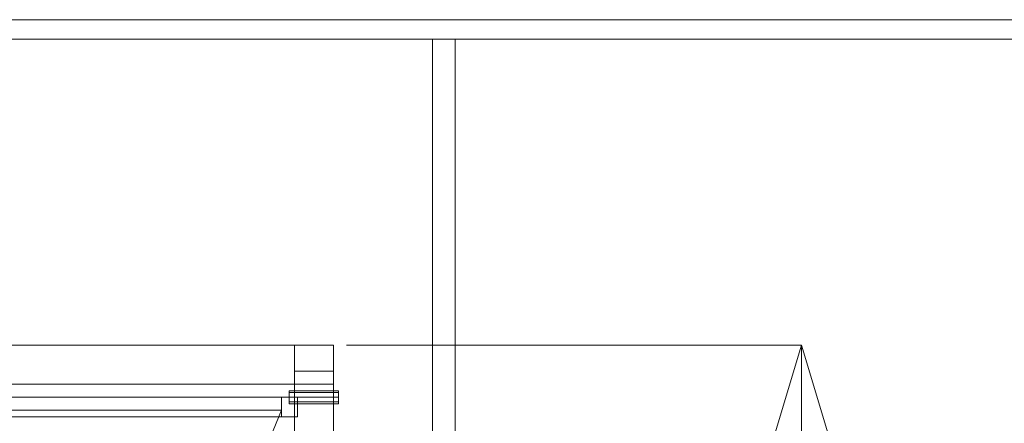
# Model space of a CAD drawing. Header units: millimetres. Extents: x -4395 to 65662, y -65530 to 6847.
# Tile 470 of 656: x -652 to 862, y -32320 to -31700. Entities that reach past the tile are written whole.
import ezdxf

# ---------------------------------------------------------------- set-up
doc = ezdxf.new("R2010")
doc.units = ezdxf.units.MM
for name, color, linetype, lineweight in [('COTAS_P', 1, 'Continuous', 0), ('frontal_dosificador', 7, 'Continuous', 0), ('frontal_tolva', 7, 'Continuous', 0)]:
    doc.layers.add(name, color=color, linetype=linetype, lineweight=lineweight)
doc.dimstyles.new('R19_100', dxfattribs={"dimtxt": 250, "dimasz": 150, "dimexe": 150, "dimexo": 80, "dimgap": 100, "dimtad": 1, "dimtih": 1, "dimtoh": 1, "dimdsep": 46, "dimcen": 0.09, "dimadec": 0, "dimazin": 0, "dimtfac": 1, "dimtdec": 4, "dimtofl": 0, "dimtmove": 0, "dimatfit": 3, "dimfxl": 1, "dimtolj": 1, "dimtzin": 0, "dimarcsym": 0})

# ---------------------------------------------------------------- blocks, each defined once
blk = doc.blocks.new('DIM_R33_44')
at = {"layer": 'COTAS_P'}
for p, q in [((-150, -32200), (550, -32200)), ((550, -32200), (505, -32350)), ((550, -34800), (550, -32200)), ((550, -32200), (595, -32350)), ((550, -34800), (505, -34650)), ((550, -34800), (595, -34650)), ((-150, -34800), (550, -34800))]:
    blk.add_line(p, q, dxfattribs=at)
blk.add_text('2600 P', height=250, rotation=90, dxfattribs=at).set_placement((450, -33500))

msp = doc.modelspace()

# ---------------------------------------------------------------- linework, layer by layer
at = {"layer": 'frontal_dosificador'}
for p, q in [((-230, -32200), (-1770, -32200)), ((-170, -32200), (-230, -32200)), ((-230, -32260), (-230, -32200)), ((-170, -32260), (-170, -32200)), ((-170, -32240), (-230, -32240)), ((-230, -33800), (-230, -32240)), ((-170, -33800), (-170, -32240)), ((-230, -32260), (-1770, -32260)), ((-238, -32272.929), (-238, -32270)), ((-162, -32270), (-238, -32270)), ((-170, -32260), (-230, -32260)), ((-162, -32272.929), (-162, -32270)), ((-250, -32280), (-1750, -32280)), ((-225, -32280), (-250, -32280)), ((-250, -32310), (-250, -32280)), ((-238, -32280), (-238, -32272.929)), ((-162, -32272.929), (-238, -32272.929)), ((-238, -32280), (-238, -32287.071)), ((-238, -32280), (-162, -32280)), ((-225, -32310), (-225, -32280)), ((-162, -32280), (-162, -32272.929)), ((-162, -32287.071), (-162, -32280)), ((-1750, -32300), (-250, -32300)), ((-820, -33700), (-250, -32300)), ((-238, -32287.071), (-238, -32290)), ((-162, -32287.071), (-238, -32287.071)), ((-162, -32290), (-238, -32290)), ((-162, -32287.071), (-162, -32290)), ((-250, -32310), (-1750, -32310)), ((-225, -32310), (-250, -32310))]:
    msp.add_line(p, q, dxfattribs=at)
at = {"layer": 'frontal_tolva'}
for p, q in [((-1725, -31700), (1725, -31700)), ((-1725, -31730), (1725, -31730)), ((-17.5, -32700), (-17.5, -31730)), ((-17.5, -31730), (17.5, -31730)), ((17.5, -32700), (17.5, -31730))]:
    msp.add_line(p, q, dxfattribs=at)

# ---------------------------------------------------------------- dimensions: what is measured, and where the dimension line sits
at = {"layer": 'COTAS_P'}
dim = msp.add_aligned_dim(p1=(-150, -34800), p2=(-150, -32200), distance=-700, text='<> P', dimstyle='R19_100', dxfattribs=at)
dim.commit()
dim.dimension.update_dxf_attribs({"geometry": 'DIM_R33_44', "text_midpoint": (550, -33500)})

doc.saveas('drawing.dxf')
